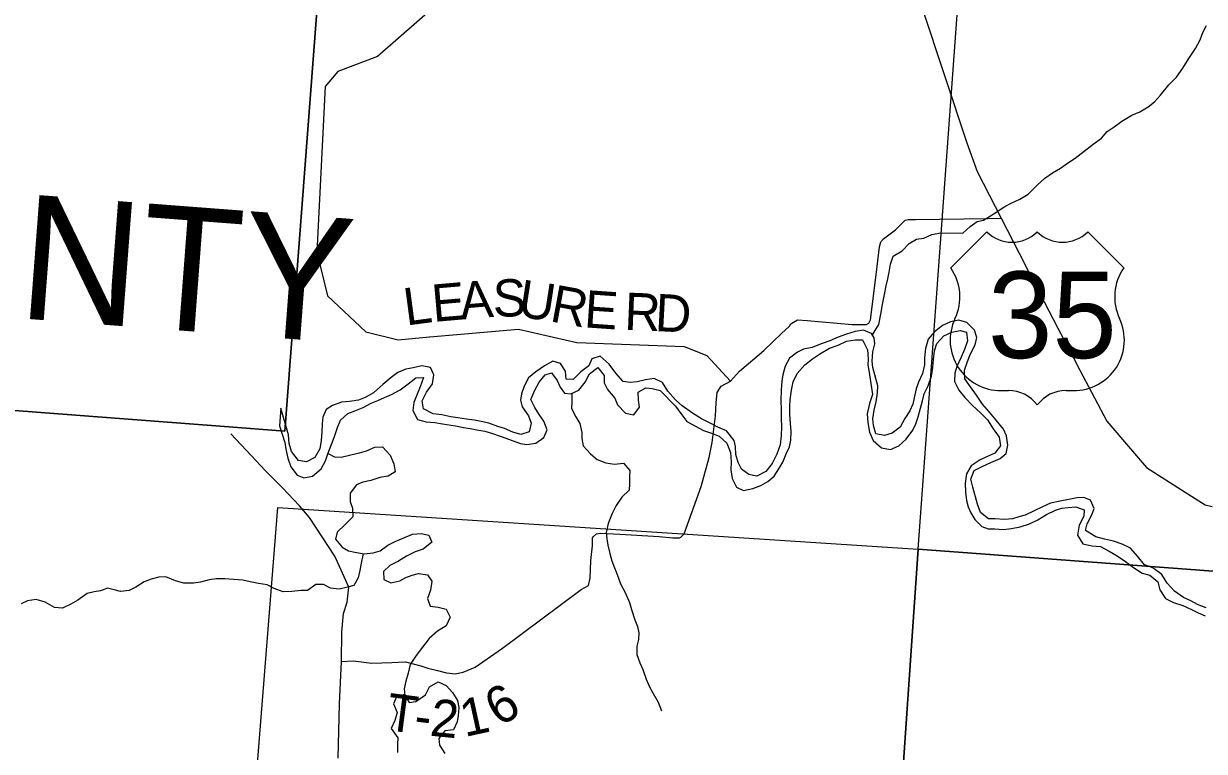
# Model space of a CAD drawing. Extents: x 1715311 to 2083412, y 146837 to 553079.
# Drawn here: x 1890803 to 1900303, y 422864 to 428719 of the extents above; entities that cross this region are included whole.
import ezdxf

# ---------------------------------------------------------------- set-up
doc = ezdxf.new("R2010")
doc.units = 0
for name, color, linetype in [('GM_X_Adjacent_County', 7, 'Continuous'), ('GM_X_Adjacent_County_Text', 7, 'Continuous'), ('GM_X_County', 7, 'Continuous'), ('GM_X_County_Road', 7, 'Continuous'), ('GM_X_Major_River', 7, 'Continuous'), ('GM_X_Minor_River', 7, 'Continuous'), ('GM_X_Section', 7, 'Continuous'), ('GM_X_Township', 7, 'Continuous'), ('GM_X_Township_Road', 7, 'Continuous'), ('GM_X_Township_Road_Text', 7, 'Continuous'), ('GM_X_US_Location', 7, 'Continuous'), ('GM_X_US_Route', 7, 'Continuous'), ('GM_X_US_Shield', 7, 'Continuous')]:
    doc.layers.add(name, color=color, linetype=linetype)

msp = doc.modelspace()

# ---------------------------------------------------------------- linework, layer by layer
at = {"layer": 'GM_X_Adjacent_County'}
msp.add_lwpolyline([(1894819.9, 450881.9), (1894244.2, 443715.6), (1894201.1, 443179.1), (1894009.8, 440033.7), (1894011, 439988.8), (1893540.1, 433796.3), (1893501.4, 433286.4), (1892904.8, 425441.2), (1892420.3, 425478.6), (1887489.5, 425854), (1881971.3, 426272.7), (1874590.6, 426851.7)], dxfattribs=at)
at = {"layer": 'GM_X_County'}
msp.add_lwpolyline([(1885512.6, 404405.5), (1886145.8, 409645.4), (1886177.4, 409904.5), (1886413, 413391.4), (1887489.5, 425854), (1892420.3, 425478.6), (1892904.8, 425441.2), (1893501.4, 433286.4), (1893540.1, 433796.3), (1894011, 439988.8), (1894009.8, 440033.7), (1894543.8, 439988.2), (1899061.9, 439699.1), (1902161.9, 439491)], dxfattribs=at)
at = {"layer": 'GM_X_County_Road'}
msp.add_lwpolyline([(1893334.9, 422808.8), (1893343.9, 423247.4), (1893359.5, 423587.5), (1893363.8, 423824), (1893376.8, 423974.2), (1893407.4, 424064.1), (1893420.2, 424186.2), (1893306.8, 424435.6), (1893102, 424745.4), (1893023.1, 424840.5), (1892885, 424984.7), (1892746.2, 425123.4), (1892635.6, 425240.3), (1892470.6, 425417.4)], dxfattribs=at)
at = {"layer": 'GM_X_Major_River'}
msp.add_line((1892871.5, 425626.2), (1892860.8, 425483.9), dxfattribs=at)
for points in [[(1897623.8, 426224.9), (1897561, 426253.8), (1897492.7, 426240.5), (1897422.4, 426221.2), (1897356.1, 426195.9), (1897289.7, 426166.6), (1897219.3, 426141.3), (1897147, 426114), (1897078.7, 426098.7), (1897028.4, 426075.2), (1896965.8, 426027.9)], [(1897605.2, 425911), (1897633.7, 425735), (1897609.1, 425663.1), (1897588.5, 425579.1), (1897594, 425509), (1897607.5, 425430.8), (1897639.1, 425364.5), (1897704.9, 425306), (1897777, 425293.5), (1897845.4, 425323), (1897903.9, 425376.6), (1897956.5, 425448.3), (1897980.9, 425500.2), (1898001.3, 425556.1), (1898017.9, 425624.1), (1898034.3, 425684), (1898048.7, 425740), (1898079.3, 425805.8), (1898107.9, 425881.7), (1898118.4, 425951.7), (1898122.8, 426017.8), (1898131.3, 426085.8), (1898149.8, 426145.7), (1898206.3, 426207.3), (1898270.7, 426236.9), (1898338.9, 426250.5), (1898389, 426236.1), (1898396.5, 426167.9), (1898374, 426098), (1898345.5, 426036.2), (1898310.9, 425960.3), (1898294.5, 425906.4), (1898292, 425840.3), (1898327.6, 425770), (1898375.3, 425709.6), (1898437, 425647.1), (1898502.8, 425588.5), (1898558.5, 425530.1), (1898604.1, 425459.7), (1898651.8, 425391.3), (1898661.3, 425323.1), (1898616.8, 425263.4), (1898564.5, 425237.7), (1898498.2, 425210.2), (1898425.6, 425160.6), (1898389.1, 425096.8), (1898378.6, 425020.8), (1898380.1, 424948.7), (1898387.6, 424882.6), (1898401.3, 424832.5), (1898425, 424782.2), (1898454.8, 424730), (1898512.5, 424673.5), (1898564.5, 424655.1), (1898616.6, 424654.7), (1898686.8, 424650.2), (1898751, 424655.7), (1898821.2, 424669.2), (1898895.6, 424694.8), (1898964, 424726.3), (1899032.4, 424769.8), (1899104.8, 424803.4), (1899157.1, 424821), (1899207.2, 424826.6), (1899269.4, 424832.2), (1899335.4, 424807.7), (1899333.1, 424755.7), (1899296.5, 424683.8), (1899281.9, 424603.9), (1899325.5, 424533.5), (1899397.6, 424518.9), (1899465.7, 424512.4), (1899535.6, 424473.9), (1899601.5, 424437.4), (1899669.4, 424390.8), (1899733.2, 424344.3), (1899801.1, 424297.8), (1899863.1, 424281.3), (1899926.9, 424228.8), (1899944.5, 424162.6), (1899990.1, 424094.2), (1900054, 424061.7), (1900128.1, 424037.1), (1900200, 424004.6), (1900254, 423978.2), (1900307.9, 423953.8)], [(1900316.4, 424019.8), (1900246.4, 424044.3), (1900192.5, 424074.7), (1900134.5, 424103.2), (1900062.7, 424153.8), (1900003, 424216.2), (1899959.4, 424286.6), (1899887.6, 424341.2), (1899819.6, 424363.7), (1899763.9, 424434.2), (1899708.2, 424498.7), (1899640.3, 424531.2), (1899570.3, 424555.7), (1899500.2, 424572.3), (1899430.2, 424590.8), (1899346.3, 424641.4), (1899358.7, 424695.4), (1899397.3, 424767.2), (1899415.7, 424819.1), (1899386.1, 424885.4), (1899332.1, 424905.8), (1899280, 424904.2), (1899143.4, 424877.2), (1899065.1, 424861.7), (1899000.8, 424832.1), (1898932.4, 424798.6), (1898862, 424765.1), (1898809.8, 424751.4), (1898759.5, 424735.8), (1898693.3, 424730.2), (1898617.2, 424734.8), (1898567.1, 424735.1), (1898501.2, 424785.7), (1898477.7, 424853.9), (1898438.5, 424990.4), (1898424.9, 425054.5), (1898451.5, 425124.4), (1898519.9, 425158), (1898584.2, 425187.5), (1898658.6, 425219), (1898709, 425260.7), (1898721.5, 425328.7), (1898710, 425402.8), (1898686.3, 425455.1), (1898626.7, 425527.6), (1898573, 425594.1), (1898517.3, 425658.5), (1898469.7, 425728.9), (1898420, 425797.4), (1898376.4, 425861.8), (1898372.8, 425931.9), (1898397.4, 425999.8), (1898421.8, 426061.6), (1898458.5, 426135.5), (1898472.9, 426193.4), (1898453.2, 426251.6), (1898391.5, 426314.1), (1898327.5, 426332.6), (1898261.2, 426319.1), (1898196.9, 426289.5), (1898128.3, 426236), (1898079.8, 426180.2), (1898059.3, 426106.3), (1898050.7, 426030.3), (1898050.3, 425974.2), (1898035.8, 425904.2), (1898003.3, 425834.4), (1897982.8, 425780.5), (1897968.3, 425708.5), (1897957.9, 425656.5), (1897933.5, 425604.7), (1897893, 425540.9), (1897854.4, 425471.1), (1897791.9, 425423.5), (1897729.6, 425403.9), (1897659.6, 425418.4), (1897642, 425486.6), (1897636.3, 425538.7), (1897644.8, 425608.7), (1897661.3, 425674.7), (1897673.9, 425748.7), (1897674.3, 425804.8), (1897635.2, 425953.2), (1897629.5, 426003.3), (1897634, 426077.3), (1897650.5, 426141.3), (1897646.9, 426191.4), (1897623.8, 426224.9)], [(1896966.8, 425577.4), (1896967.5, 425637.4), (1896970.1, 425691.5), (1896981, 425769.4), (1896995.7, 425837.3), (1897026.5, 425905.1), (1897087.3, 425972.5), (1897149.9, 426021.9), (1897214.5, 426065.3), (1897287, 426106.5), (1897357.4, 426131.8), (1897423.8, 426163.1), (1897492, 426174.4), (1897552.1, 426173.8), (1897593.2, 426095.3), (1897598.5, 426023.2), (1897595.9, 425973.1), (1897605.2, 425911)], [(1896965.8, 426027.9), (1896931.1, 425964.2), (1896912.3, 425894.3), (1896903.7, 425842.3), (1896898.9, 425772.3), (1896896, 425686.2), (1896899.1, 425612.1), (1896898.4, 425542.1), (1896901.6, 425476), (1896898.9, 425405.9), (1896890, 425330), (1896863.2, 425256.2), (1896826.3, 425180.5), (1896773.5, 425115), (1896701, 425077.7), (1896637.1, 425090.4), (1896579.5, 425135), (1896552.1, 425187.4), (1896532.8, 425253.6), (1896529.4, 425315.8), (1896520, 425365.9), (1896456.8, 425442.6), (1896389, 425473.4), (1896325.3, 425504.1), (1896255.6, 425538.9), (1896184, 425585.7), (1896102.6, 425642.6), (1896047.1, 425693.2), (1895985.8, 425761.9), (1895942.5, 425830.5), (1895874.8, 425863.2), (1895806.6, 425853.9), (1895740.3, 425836.6), (1895684.2, 425831.2), (1895626.2, 425839.8), (1895566.9, 425906.5), (1895513.6, 425979.1), (1895442.3, 426044), (1895373.9, 426020.7), (1895349.3, 425964.9), (1895286.7, 425917.5), (1895223.9, 425856.1), (1895167.9, 425858.7), (1895162.6, 425922.8), (1895123.3, 425985.3), (1895061.4, 426002), (1894992.9, 425966.6), (1894924.3, 425917.3), (1894865.7, 425869.9), (1894830.9, 425802.2), (1894808.2, 425740.4), (1894799.6, 425688.4), (1894813.1, 425636.2), (1894866.3, 425563.6), (1894885.7, 425503.3), (1894870.9, 425435.4), (1894804.6, 425412.1), (1894738.7, 425430.8), (1894671, 425461.5), (1894619.1, 425478.1), (1894545.3, 425504.9), (1894485.4, 425517.5), (1894429.4, 425528.1), (1894367.5, 425536.8), (1894297.5, 425547.6), (1894239.5, 425556.2), (1894167.6, 425571), (1894097.7, 425579.7), (1894020, 425618.6), (1894008.7, 425682.8), (1894043.5, 425754.5), (1894092.3, 425820), (1894103.1, 425894), (1894075.7, 425952.3), (1894005.8, 425965.1), (1893937.6, 425949.8), (1893877.4, 425938.4), (1893815, 425911), (1893760.5, 425871.6), (1893691.8, 425816.2), (1893617, 425749), (1893550.5, 425711.6), (1893496.2, 425688.2), (1893426, 425678.9), (1893361.9, 425673.6), (1893289.5, 425646.3), (1893237.1, 425614.8), (1893210.4, 425553.1), (1893203.8, 425499.1), (1893203, 425433), (1893198.3, 425365), (1893185.5, 425299.1), (1893146.7, 425229.4), (1893080.2, 425192.1), (1893014.3, 425202.8), (1892959, 425275.4), (1892939.7, 425339.7), (1892934.5, 425411.8), (1892871.5, 425626.2)], [(1892860.8, 425483.9), (1892903.8, 425350.1), (1892913.2, 425293.9), (1892928.4, 425223.7), (1892951.7, 425153.4), (1893005, 425084.8), (1893058.8, 425064.2), (1893127, 425077.5), (1893197.8, 425136.8), (1893232.5, 425202.5), (1893251.2, 425258.3), (1893282.1, 425342.1), (1893304.7, 425395.9), (1893329.6, 425469.7), (1893352.2, 425527.5), (1893410.9, 425583), (1893467.2, 425604.4), (1893533.6, 425631.7), (1893600, 425665.1), (1893652.3, 425686.5), (1893706.7, 425710), (1893763, 425735.4), (1893831.5, 425772.7), (1893896.1, 425820.1), (1893958.7, 425869.5), (1894020.8, 425872.8), (1893993.9, 425797), (1893963.1, 425723.3), (1893942.5, 425671.4), (1893933.7, 425605.5), (1893973, 425533), (1894040.9, 425514.2), (1894110.9, 425509.5), (1894172.8, 425498.8), (1894276.8, 425481.7), (1894342.7, 425469), (1894394.7, 425460.5), (1894448.6, 425451.9), (1894514.6, 425439.2), (1894568.5, 425424.6), (1894644.2, 425397.8), (1894799.8, 425340), (1894851.8, 425333.5), (1894924, 425342.7), (1894988.5, 425390.1), (1895015.2, 425449.9), (1894988, 425520.2), (1894950.5, 425574.7), (1894915.1, 425629.1), (1894883.8, 425695.5), (1894916.7, 425769.2), (1894951.4, 425833), (1894998.1, 425894.5), (1895050.4, 425910), (1895095.7, 425847.4), (1895119.2, 425795.1), (1895154.6, 425744.7), (1895206.7, 425740.2), (1895271.1, 425769.5), (1895319.8, 425835.1), (1895354.6, 425900.8), (1895423.2, 425952.1), (1895472.6, 425887.5), (1895473.9, 425829.4), (1895501.4, 425775.1), (1895558.7, 425706.4), (1895582.1, 425652.1), (1895645.4, 425585.4), (1895711.3, 425570.6), (1895758.1, 425632.2), (1895750.7, 425690.4), (1895747.4, 425752.5), (1895807.9, 425787.8), (1895859.9, 425783.3), (1895923.7, 425766.6), (1896046.5, 425641.2), (1896097.8, 425570.6), (1896139.2, 425518.1), (1896208.9, 425479.3), (1896272.6, 425444.6), (1896346.4, 425421.8), (1896400.2, 425399.2), (1896461.7, 425344.5), (1896490.9, 425268.1), (1896496, 425192), (1896493.4, 425129.9), (1896504.6, 425059.7), (1896537.9, 424989.3), (1896593.6, 424962.7), (1896669.9, 424979.9), (1896734.2, 425003.3), (1896790.7, 425034.7), (1896841.2, 425078.2), (1896877.9, 425137.9), (1896912.5, 425191.6), (1896939.3, 425257.3), (1896965.9, 425315.1), (1896976.5, 425367.1), (1896979.3, 425439.1), (1896972, 425499.3), (1896966.8, 425577.4)]]:
    msp.add_lwpolyline(points, dxfattribs=at)
at = {"layer": 'GM_X_Minor_River'}
for points in [[(1897631.4, 426213.8), (1897684.1, 426298.1), (1897698.4, 426382.1), (1897712.7, 426460.1), (1897729, 426540.1), (1897743.3, 426608.1), (1897755.5, 426666.1), (1897765.7, 426718.1), (1897778, 426784.1), (1897798.2, 426848), (1897870.4, 426889.8), (1897926.7, 426949.6), (1897986.9, 426983.3), (1898045, 426993.1), (1898111.2, 427022.9), (1898179.3, 427034.6), (1898359.4, 427033.9), (1898419.7, 427085.7), (1898473.9, 427125.5), (1898526, 427137.3), (1898604.2, 427187), (1898696.5, 427248.6), (1898748.7, 427274.4), (1898818.8, 427306.2), (1898885.1, 427347.9), (1898957.4, 427419.7), (1899019.7, 427475.5), (1899081.9, 427517.2), (1899144.1, 427557), (1899202.3, 427594.8), (1899262.5, 427636.6), (1899336.8, 427692.3), (1899409, 427748.1), (1899475.3, 427797.8), (1899521.5, 427851.7), (1899577.7, 427889.5), (1899639.9, 427935.2), (1899720.2, 427980.9), (1899782.3, 428008.7), (1899850.6, 428050.5), (1899900.7, 428090.3), (1899949, 428144.1), (1900017.4, 428225.9), (1900077.6, 428287.7), (1900130, 428361.5), (1900178.3, 428437.3), (1900230.6, 428519.2), (1900268.9, 428589.1), (1900291.2, 428647), (1900319.4, 428702.9)], [(1895214.2, 425743.6), (1895213.5, 425674.5), (1895211.2, 425622.5), (1895244.7, 425554.2), (1895278.4, 425502), (1895293.9, 425429.9), (1895293.6, 425379.8), (1895305.2, 425321.7), (1895364.7, 425257.3), (1895416.4, 425213), (1895486.1, 425184.6), (1895556, 425174.2), (1895629.9, 425181.8), (1895679.5, 425123.5), (1895677.2, 425071.5), (1895678.8, 425017.4), (1895674.5, 424965.4), (1895616.3, 424909.7), (1895569.9, 424841.9), (1895537.6, 424778), (1895507.1, 424698.1), (1895488.7, 424624.2), (1895494.4, 424574.1), (1895502.1, 424522), (1895519.7, 424455.9), (1895535.3, 424397.8), (1895556.9, 424341.6), (1895578.6, 424287.4), (1895606.1, 424213.2), (1895641.6, 424141), (1895677.1, 424062.7), (1895692.7, 424004.6), (1895720.1, 423922.4), (1895741.8, 423868.2), (1895751.5, 423818.1), (1895749.1, 423764.1), (1895736.8, 423710.1), (1895736.4, 423642.1), (1895762, 423575.9), (1895783.6, 423523.7), (1895811.1, 423445.5), (1895838.7, 423383.3), (1895868.3, 423329.1), (1895907.9, 423260.8), (1895935.4, 423190.6)], [(1893252, 425260.5), (1893305.6, 425232.8), (1893357.5, 425230.5), (1893435.5, 425250.1), (1893505.5, 425265.7), (1893561.5, 425281.4), (1893629.6, 425311), (1893691.5, 425312.7), (1893751, 425248.3), (1893780.6, 425178.1), (1893792.1, 425112), (1893736, 425078.3), (1893668.1, 425068.6), (1893596, 425043), (1893532, 425029.4), (1893482, 425009.6), (1893431.6, 424941.9), (1893431.2, 424873.8), (1893448.8, 424819.7), (1893452.4, 424751.6), (1893390.1, 424687.9), (1893325.9, 424628.2), (1893313.5, 424572.3), (1893365.1, 424507.9), (1893416.8, 424477.6), (1893468.7, 424467.3), (1893542.5, 424452.9), (1893616.4, 424460.5), (1893670.5, 424478.2), (1893734.6, 424523.9), (1893792.7, 424553.6), (1893860.8, 424583.2), (1893930.9, 424610.9), (1894000.8, 424616.5), (1894062.7, 424604.1), (1894086.3, 424547.9), (1894018, 424490.3), (1893952, 424470.6), (1893883.9, 424435), (1893819.7, 424393.3), (1893749.6, 424359.7), (1893697.4, 424311.9), (1893701, 424247.9), (1893758.8, 424219.5), (1893828.8, 424237.1), (1893878.8, 424262.9), (1893928.9, 424280.6), (1893980.9, 424294.3), (1894052.7, 424283.9), (1894088.4, 424233.7), (1894075.9, 424161.7), (1894053.6, 424093.8), (1894073.2, 424031.6), (1894139, 424025.3), (1894202.8, 424006.9), (1894234.4, 423942.7), (1894202, 423874.8), (1894133.9, 423831.1), (1894065.6, 423771.5), (1894013.3, 423703.7), (1893960.9, 423636), (1893912.6, 423564.2), (1893896.2, 423494.2), (1893877.8, 423428.3), (1893865.4, 423366.3), (1893871.1, 423314.2), (1893904.7, 423258), (1893958.7, 423265.7), (1894036.9, 423319.3), (1894069.2, 423383.2), (1894137.4, 423424.8), (1894203.1, 423394.4), (1894254.7, 423338.1), (1894294.3, 423273.8), (1894305.9, 423215.7), (1894299.5, 423153.7), (1894291.2, 423101.7), (1894262.9, 423037.8), (1894192.9, 423028.2), (1894144.6, 422966.5), (1894148.3, 422914.4), (1894191.8, 422846.1)], [(1893535, 424454.4), (1893532.4, 424443), (1893518.1, 424377), (1893507.7, 424319), (1893493.4, 424261), (1893459.1, 424199.2), (1893409.1, 424185.4), (1893341, 424167.8), (1893271.2, 424178.2), (1893215.5, 424206.5), (1893153.6, 424206.9), (1893087.3, 424157.2), (1893035.4, 424159.5), (1892961.5, 424149.9), (1892891.6, 424148.3), (1892817.8, 424174.7), (1892762.1, 424203.1), (1892692.3, 424215.5), (1892626.4, 424227.8), (1892566.6, 424242.2), (1892490.8, 424246.6), (1892422.9, 424253), (1892355, 424251.4), (1892295, 424243.7), (1892225, 424226.1), (1892171, 424216.4), (1892093.1, 424216.8), (1892025.4, 424237.2), (1891947.7, 424267.6), (1891889.7, 424266), (1891829.7, 424248.3), (1891771.7, 424228.6), (1891705.5, 424184.9), (1891651.4, 424157.2), (1891583.5, 424149.6), (1891531.6, 424163.9), (1891477.8, 424178.2), (1891421.8, 424156.5), (1891369.8, 424146.8), (1891313.8, 424135.1), (1891239.6, 424079.5), (1891183.4, 424047.7), (1891117.3, 424016.1), (1891051.5, 424022.5), (1890977.8, 424064.9), (1890904.1, 424085.3), (1890834.1, 424075.7), (1890784, 424052)], [(1893870.2, 423322.6), (1893803.1, 423302.6), (1893778.8, 423246.7), (1893808.4, 423176.5), (1893790, 423112.5), (1893759.7, 423048.6), (1893815.1, 422974.3), (1893810.8, 422922.3), (1893812.4, 422856.2)]]:
    msp.add_lwpolyline(points, dxfattribs=at)
at = {"layer": 'GM_X_Section'}
for points in [[(1898397.9, 429931.8), (1903649.5, 429501.2), (1903396.4, 424089.3), (1898000.7, 424490.4)], [(1892847.7, 424826.5), (1898000.7, 424490.4), (1897630.3, 419122.8), (1892421.4, 419501.7), (1892446.3, 419761.6)], [(1898000.7, 424490.4), (1903396.4, 424089.3), (1902985.3, 418749.8), (1897630.3, 419122.8)]]:
    msp.add_lwpolyline(points, close=True, dxfattribs=at)
at = {"layer": 'GM_X_Township'}
msp.add_lwpolyline([(1901912.8, 408343.8), (1899476.1, 408598.5), (1897613.1, 408765.7), (1897420.6, 408781.5), (1895302.8, 408949.3), (1894253.4, 409042.7), (1893956.8, 409084), (1893199.5, 409116.4), (1892932.3, 409137), (1886145.8, 409645.4), (1886177.4, 409904.5), (1886413, 413391.4), (1887489.5, 425854), (1892420.3, 425478.6), (1892904.8, 425441.2), (1893501.4, 433286.4), (1893540.1, 433796.3), (1894011, 439988.8), (1894009.8, 440033.7), (1894543.8, 439988.2), (1899061.9, 439699.1), (1902161.9, 439491)], dxfattribs=at)
at = {"layer": 'GM_X_Township_Road'}
for points in [[(1894603.2, 429758.8), (1894472.4, 429175.7), (1893651.1, 428455.3), (1893330.6, 428333.5), (1893228, 428212.7), (1893162.5, 426879.7), (1893248.4, 426529.8), (1893557.1, 426238.1), (1893817.3, 426175.9), (1894069.6, 426198.1)], [(1893359.5, 423587.5), (1893454.8, 423592.2), (1893603.4, 423572.8), (1893765, 423579.3), (1893874.9, 423585.7), (1893997.6, 423553.4), (1894055.8, 423534), (1894133.4, 423514.6), (1894204.4, 423495.2), (1894275.5, 423488.8), (1894340.1, 423501.7), (1894437.1, 423540.5), (1894656.8, 423695.6), (1895290.1, 424167.4), (1895348.3, 424199.7), (1895361.2, 424257.8), (1895367.7, 424400.1), (1895380.6, 424516.4), (1895380.6, 424581), (1895387.1, 424594), (1895412.9, 424613.4), (1895445.3, 424619.8), (1895600.7, 424612.7), (1895917.3, 424592.3), (1896026.9, 424581), (1896078.6, 424581), (1896091.5, 424587.5), (1896117.3, 424613.3), (1896253.1, 424994.7), (1896317.7, 425227.3), (1896343.5, 425350.1), (1896369.4, 425563.4), (1896375.9, 425666.8), (1896382.4, 425750.8), (1896414.7, 425802.5), (1896490.7, 425842.4), (1896563.3, 425922.1), (1896757.2, 426090.2), (1896899.4, 426225.9), (1896964, 426284), (1896976.9, 426303.4), (1896996.3, 426316.3), (1897028.7, 426335.7), (1897106.2, 426329.3), (1897468.1, 426296.9), (1897584.4, 426296.9), (1897603.8, 426309.9), (1897616.7, 426335.7), (1897662, 426697.6), (1897687.8, 426923.9), (1897700.8, 426962.6), (1897720.2, 426988.5), (1897817.1, 427059.6), (1897894.7, 427137.1), (1897920.5, 427143.6), (1897978.7, 427143.6), (1898559.6, 427151.1), (1898559.7, 427151.1)], [(1898559.7, 427151.1), (1898667.2, 427152.6)], [(1894069.6, 426198.1), (1894070, 426198.1), (1894783.5, 426261), (1895253.8, 426152.9), (1896117, 426119.9), (1896300.5, 426048.8), (1896490.7, 425842.4)]]:
    msp.add_lwpolyline(points, dxfattribs=at)
at = {"layer": 'GM_X_US_Route'}
for points in [[(1893501.4, 433286.4), (1893624.8, 433187.8), (1894014.3, 432910.3), (1894437.6, 432598.9), (1895068.1, 432143.7), (1895471.2, 431870), (1895813.6, 431630.2), (1896302, 431278.6), (1896669.6, 431008), (1896911.5, 430816.2), (1897135.2, 430606.1), (1897315.4, 430397.5), (1897466.6, 430198), (1897572.8, 430008.2), (1897678.9, 429776.5), (1897897.6, 429213.4), (1898029.5, 428849.8), (1898390.5, 427758.7), (1898474.3, 427528.3), (1898667.2, 427152.6), (1898811.9, 426870.7), (1898912.4, 426676)], [(1898912.4, 426676), (1898914.1, 426672.7), (1898916.5, 426668), (1899013.9, 426480.6), (1899123.5, 426269.4), (1899276.3, 425978.9)], [(1899276.3, 425978.9), (1899277.1, 425977.4), (1899418.4, 425708.6), (1899517.2, 425520.7), (1899723.6, 425280.4), (1899836.8, 425148.5), (1900149, 424950.5), (1900310.3, 424848.1), (1900365, 424834.9)]]:
    msp.add_lwpolyline(points, dxfattribs=at)
at = {"layer": 'GM_X_US_Shield'}
for p, q in [((1898552.2, 427043.2), (1898262.2, 426753.2)), ((1899654.4, 426753.2), (1899364.3, 427043.2)), ((1898668.3, 425767), (1898726.3, 425767)), ((1899190.3, 425767), (1899248.3, 425767))]:
    msp.add_line(p, q, dxfattribs=at)
for centre, radius, start, end in [((1898755.3, 427250.3), 290, 225.573, 314.427), ((1899161.3, 427250.3), 290, 225.573, 314.427), ((1897929.6, 426520.2), 406.1, 334.54712, 35.00093), ((1899987, 426520.2), 406.1, 144.99907, 205.45288), ((1898663.7, 426173), 406.1, 154.83192, 270.63826), ((1899252.9, 426173), 406.1, 269.36174, 25.16808), ((1898726.3, 425477), 290, 36.8699, 90), ((1899190.3, 425477), 290, 90, 143.1301)]:
    msp.add_arc(centre, radius, start, end, dxfattribs=at)

# ---------------------------------------------------------------- texts
at = {"layer": 'GM_X_Adjacent_County_Text'}
msp.add_text('ROSS COUNTY', height=1000, rotation=355.64461, dxfattribs=at).set_placement((1883632.9, 426891.7))
at = {"layer": 'GM_X_Township_Road_Text'}
for s, rotation, p in [('E', 4.96046, (1894099.7, 426318.3)), ('A', 4.82142, (1894323, 426337.6)), ('S', 1.22595, (1894581.1, 426359.6)), ('U', 351.23057, (1894769.7, 426364.8)), ('L', 7.62523, (1893880.9, 426288.9)), ('R', 349.6002, (1895028.4, 426324.9)), ('E', 356.04167, (1895307.3, 426275.9)), ('R', 357.65982, (1895632.7, 426256.1)), ('D', 356.99698, (1895878, 426246.1)), ('6', 31.11186, (1894631.3, 423057.8)), ('T', 352.53053, (1893710.6, 423036.8)), ('2', 354.31731, (1894065.4, 422991.2)), ('1', 12.35961, (1894351.7, 422978.8)), ('-', 352.86312, (1893935, 423007.4))]:
    msp.add_text(s, height=300, rotation=rotation, dxfattribs=at).set_placement(p)
at = {"layer": 'GM_X_US_Location'}
for s in ['/', '0']:
    msp.add_text(s, height=1, dxfattribs=at).set_placement((1898958, 426370.6))
msp.add_text('35', height=1, rotation=0.00001, dxfattribs=at).set_placement((1898751.5, 426163.6))
at = {"layer": 'GM_X_US_Shield'}
msp.add_text('35', height=696.1, dxfattribs=at).set_placement((1898562.1, 426028.1))

doc.saveas('drawing.dxf')
